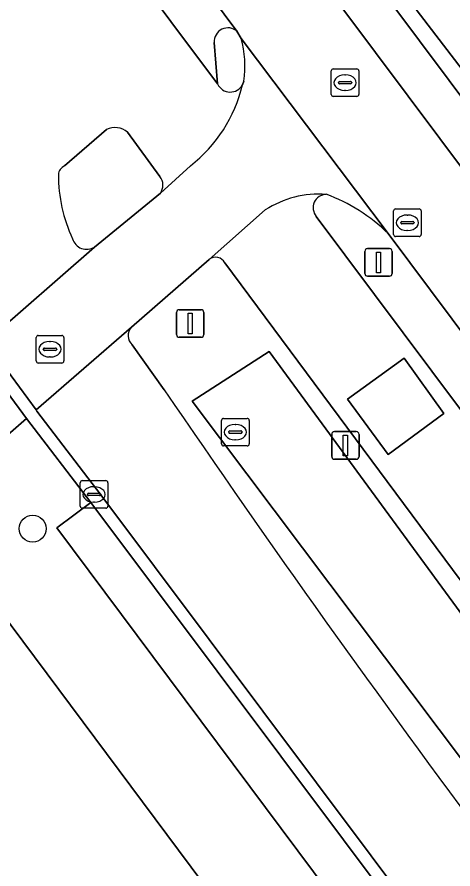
# Model space of a CAD drawing. Extents: x 155887 to 156869, y 383880 to 384678.
# Drawn here: x 156703.11 to 156718.88, y 384443.81 to 384474.66 of the extents above; entities that cross this region are included whole.
import ezdxf

# ---------------------------------------------------------------- set-up
doc = ezdxf.new("R2010")
doc.units = 0
for name, color, linetype in [('IMGEO_Afsluitpaal', 7, 'Continuous'), ('IMGEO_Berm_groen', 7, 'Continuous'), ('IMGEO_Boom', 7, 'Continuous'), ('IMGEO_Erf', 7, 'Continuous'), ('IMGEO_Fietspad_gesloten', 7, 'Continuous'), ('IMGEO_Greppel_droge_sloot', 7, 'Continuous'), ('IMGEO_Groenvoorziening', 7, 'Continuous'), ('IMGEO_Haag', 7, 'Continuous'), ('IMGEO_Kolk', 7, 'Continuous'), ('IMGEO_Lichtmast', 7, 'Continuous'), ('IMGEO_Parkeervlak_open', 7, 'Continuous'), ('IMGEO_Rijbaan_lokaal_gesloten', 7, 'Continuous'), ('IMGEO_Rijbaan_lokaal_open', 7, 'Continuous'), ('IMGEO_Rioolput', 7, 'Continuous'), ('IMGEO_Verkeersbordpaal', 7, 'Continuous'), ('IMGEO_Verkeerseiland_gesloten', 7, 'Continuous'), ('IMGEO_Voetpad_open', 7, 'Continuous')]:
    doc.layers.add(name, color=color, linetype=linetype)

msp = doc.modelspace()

# ---------------------------------------------------------------- linework, layer by layer
at = {"layer": 'IMGEO_Afsluitpaal'}
for p, q in [((156714.59, 384459.646), (156715.38, 384459.646)), ((156715.38, 384459.646), (156714.59, 384459.646)), ((156714.49, 384458.746), (156714.49, 384459.546)), ((156714.49, 384459.546), (156714.49, 384458.746)), ((156715.48, 384459.546), (156715.48, 384458.746)), ((156715.48, 384458.746), (156715.48, 384459.546)), ((156715.38, 384458.646), (156714.59, 384458.646)), ((156714.59, 384458.646), (156715.38, 384458.646))]:
    msp.add_line(p, q, dxfattribs=at)
msp.add_lwpolyline([(156714.91, 384459.521), (156715.06, 384459.521), (156715.06, 384458.771), (156714.91, 384458.771), (156714.91, 384459.521)], dxfattribs=at)
for centre, start, end in [((156714.59, 384459.546), 90, 180), ((156714.59, 384459.546), 90, 180), ((156715.38, 384459.546), 0, 90), ((156715.38, 384459.546), 360, 90), ((156714.59, 384458.746), 180, 270), ((156714.59, 384458.746), 180, 270), ((156715.38, 384458.746), 270, 0), ((156715.38, 384458.746), 270, 0)]:
    msp.add_arc(centre, 0.1, start, end, dxfattribs=at)
at = {"layer": 'IMGEO_Berm_groen'}
for points in [[(156710.055, 384465.885), (156707.246, 384463.43)], [(156742.005, 384422.465), (156741.588, 384423.195), (156733.004, 384435.579), (156710.63, 384465.758)], [(156707.276, 384462.79), (156708.432, 384461.159)]]:
    msp.add_lwpolyline(points, dxfattribs=at)
msp.add_lwpolyline([(156712.224, 384462.546), (156738.501, 384426.651), (156736.277, 384425.025), (156709.445, 384460.748)], close=True, dxfattribs=at)
for centre, radius, start, end in [((156710.289, 384465.579), 0.385, 27.7287, 127.3614), ((156707.586, 384463.125), 0.457, 138.1599, 227.2077), ((157095.633, 384724.629), 468.338, 214.23321, 219.22212)]:
    msp.add_arc(centre, radius, start, end, dxfattribs=at)
at = {"layer": 'IMGEO_Boom'}
msp.add_circle((156703.674, 384456.133), 0.489, dxfattribs=at)
at = {"layer": 'IMGEO_Erf'}
msp.add_lwpolyline([(156700.276, 384456.121), (156695.077, 384451.562), (156694.403, 384450.97), (156698.149, 384446.663), (156701.693, 384442.588), (156705.233, 384438.518), (156708.777, 384434.442), (156710.394, 384435.844), (156710.604, 384435.602), (156710.558, 384435.563), (156712.285, 384433.571), (156711.392, 384432.797), (156710.716, 384432.212), (156712.316, 384430.372), (156715.857, 384426.301), (156719.397, 384422.231), (156722.944, 384418.152), (156726.667, 384413.871), (156722.356, 384410.125), (156723.799, 384408.491), (156726.923, 384411.201), (156731.05, 384414.782)], close=True, dxfattribs=at)
at = {"layer": 'IMGEO_Fietspad_gesloten'}
for points in [[(156829.644, 384321.55), (156794.611, 384368.257), (156790.032, 384374.386), (156786.635, 384378.933), (156755.816, 384420.182), (156752.409, 384424.742), (156673.852, 384529.885), (156671.16, 384527.565), (156674.821, 384522.667), (156704.959, 384482.356), (156711.065, 384474.144), (156711.211, 384473.888), (156716.533, 384466.816), (156746.629, 384426.496), (156756.695, 384413.1), (156780.368, 384381.357), (156791.786, 384366.121), (156791.933, 384365.945), (156822.101, 384325.753), (156823.908, 384323.325), (156828.151, 384317.576), (156829.644, 384321.55)], [(156716.533, 384466.816), (156711.211, 384473.888)], [(156711.315, 384472.339), (156711.266, 384472.207)], [(156709.381, 384469.275), (156708.293, 384468.276), (156705.909, 384466.332), (156701.975, 384462.895), (156703.802, 384460.43), (156707.246, 384463.43), (156710.055, 384465.885), (156712.088, 384467.673)], [(156609.06, 384378.112), (156647.459, 384411.414), (156648.273, 384412.157), (156650.627, 384414.2), (156652.604, 384415.933), (156655.05, 384418.021), (156655.841, 384418.754), (156699.656, 384456.806), (156703.454, 384460.126), (156701.605, 384462.621), (156699.563, 384460.901), (156697.799, 384459.264), (156650.644, 384418.21), (156648.55, 384416.417), (156603.807, 384377.588)]]:
    msp.add_lwpolyline(points, dxfattribs=at)
for centre, radius, start, end in [((156707.691, 384472.874), 3.663, 351.6082, 16.074), ((156706.138, 384473.432), 5.272, 307.9594, 346.5662), ((156714.039, 384464.648), 3.6, 86.0499, 122.8182), ((156712.192, 384462.449), 6.158, 45.1744, 70.1113)]:
    msp.add_arc(centre, radius, start, end, dxfattribs=at)
at = {"layer": 'IMGEO_Greppel_droge_sloot'}
msp.add_lwpolyline([(156736.277, 384425.025), (156738.501, 384426.651), (156712.224, 384462.546), (156709.445, 384460.748)], close=True, dxfattribs=at)
at = {"layer": 'IMGEO_Groenvoorziening'}
for points in [[(156719.208, 384472.761), (156726.487, 384478.889), (156720.695, 384485.553), (156713.908, 384479.785), (156715.918, 384477.072)], [(156719.208, 384472.761), (156715.918, 384477.072), (156713.908, 384479.785), (156713.47, 384479.412), (156715.479, 384476.731), (156718.735, 384472.363), (156753.516, 384425.695), (156754.057, 384426.161)]]:
    msp.add_lwpolyline(points, close=True, dxfattribs=at)
for points in [[(156713.934, 384467.441), (156745.358, 384425.354), (156745.736, 384424.918), (156745.891, 384424.766), (156746.166, 384424.529)], [(156746.629, 384426.496), (156716.533, 384466.816)]]:
    msp.add_lwpolyline(points, dxfattribs=at)
for centre, radius, start, end in [((156714.305, 384467.754), 0.485, 92.129, 220.146), ((156712.192, 384462.449), 6.158, 45.1744, 70.1113)]:
    msp.add_arc(centre, radius, start, end, dxfattribs=at)
at = {"layer": 'IMGEO_Haag'}
msp.add_lwpolyline([(156719.208, 384472.761), (156715.918, 384477.072), (156713.908, 384479.785), (156713.47, 384479.412), (156715.479, 384476.731), (156718.735, 384472.363), (156753.516, 384425.695), (156754.057, 384426.161)], close=True, dxfattribs=at)
for points in [[(156713.934, 384467.441), (156745.358, 384425.354), (156745.736, 384424.918), (156745.891, 384424.766), (156746.166, 384424.529)], [(156746.629, 384426.496), (156716.533, 384466.816)]]:
    msp.add_lwpolyline(points, dxfattribs=at)
for centre, radius, start, end in [((156714.305, 384467.754), 0.485, 92.129, 220.146), ((156712.192, 384462.449), 6.158, 45.1744, 70.1113)]:
    msp.add_arc(centre, radius, start, end, dxfattribs=at)
at = {"layer": 'IMGEO_Kolk'}
for p, q in [((156710.505, 384459.201), (156710.505, 384460.053)), ((156710.58, 384460.127), (156711.432, 384460.127)), ((156710.993, 384459.907), (156711.018, 384459.907)), ((156711.506, 384460.053), (156711.506, 384459.201)), ((156710.764, 384459.621), (156710.764, 384459.633)), ((156711.202, 384459.584), (156710.804, 384459.584)), ((156710.807, 384459.67), (156711.205, 384459.67)), ((156711.248, 384459.633), (156711.248, 384459.621)), ((156711.016, 384459.347), (156710.991, 384459.347)), ((156711.432, 384459.127), (156710.58, 384459.127)), ((156705.394, 384456.945), (156705.394, 384457.797)), ((156705.469, 384457.871), (156706.321, 384457.871)), ((156706.395, 384457.797), (156706.395, 384456.945)), ((156705.696, 384457.414), (156706.094, 384457.414)), ((156705.882, 384457.651), (156705.907, 384457.651)), ((156705.653, 384457.365), (156705.653, 384457.377)), ((156706.091, 384457.328), (156705.693, 384457.328)), ((156706.137, 384457.377), (156706.137, 384457.365)), ((156706.321, 384456.871), (156705.469, 384456.871)), ((156705.905, 384457.091), (156705.88, 384457.091))]:
    msp.add_line(p, q, dxfattribs=at)
for points in [[(156710.505, 384459.201), (156710.505, 384460.053)], [(156710.58, 384460.127), (156711.432, 384460.127)], [(156711.506, 384460.053), (156711.506, 384459.201)], [(156711.432, 384459.127), (156710.58, 384459.127)], [(156705.394, 384456.945), (156705.394, 384457.797)], [(156705.469, 384457.871), (156706.321, 384457.871)], [(156706.395, 384457.797), (156706.395, 384456.945)], [(156706.321, 384456.871), (156705.469, 384456.871)]]:
    msp.add_lwpolyline(points, dxfattribs=at)
for centre, radius, start, end in [((156710.582, 384460.051), 0.0765, 91.552, 178.448), ((156710.582, 384460.051), 0.0765, 91.552, 178.448), ((156711.43, 384460.051), 0.0765, 1.552, 88.448), ((156711.43, 384460.051), 0.0765, 1.552, 88.448), ((156710.804, 384459.63), 0.0403, 85.8775, 175.7526), ((156710.801, 384459.62), 0.0366, 178.938, 274.7102), ((156711.205, 384459.627), 0.043, 264.8664, 352.4533), ((156711.209, 384459.632), 0.0386, 1.7309, 96.639), ((156710.582, 384459.203), 0.0765, 181.552, 268.448), ((156710.582, 384459.203), 0.0765, 181.552, 268.448), ((156711.43, 384459.203), 0.0765, 271.552, 358.448), ((156711.43, 384459.203), 0.0765, 271.552, 358.448), ((156705.471, 384457.795), 0.0765, 91.552, 178.448), ((156705.471, 384457.795), 0.0765, 91.552, 178.448), ((156706.319, 384457.795), 0.0765, 1.552, 88.448), ((156706.319, 384457.795), 0.0765, 1.552, 88.448), ((156705.693, 384457.374), 0.0403, 85.8775, 175.7526), ((156706.098, 384457.376), 0.0386, 1.7309, 96.639), ((156705.69, 384457.364), 0.0366, 178.938, 274.7102), ((156706.094, 384457.371), 0.043, 264.8664, 352.4533), ((156705.471, 384456.947), 0.0765, 181.552, 268.448), ((156705.471, 384456.947), 0.0765, 181.552, 268.448), ((156706.319, 384456.947), 0.0765, 271.552, 358.448), ((156706.319, 384456.947), 0.0765, 271.552, 358.448)]:
    msp.add_arc(centre, radius, start, end, dxfattribs=at)
for centre, major_axis, ratio, start_param, end_param in [((156710.992, 384459.627), (-0.387, 0.002), 0.722429, 4.712389, 7.853982), ((156711.017, 384459.627), (-0.39, 0.002), 0.717154, 1.570796, 4.712389), ((156705.881, 384457.371), (-0.387, 0.002), 0.722429, 4.712389, 7.853982), ((156705.906, 384457.371), (-0.39, 0.002), 0.717154, 1.570796, 4.712389)]:
    msp.add_ellipse(centre, major_axis=major_axis, ratio=ratio, start_param=start_param, end_param=end_param, dxfattribs=at)
at = {"layer": 'IMGEO_Lichtmast'}
for p, q in [((156715.688, 384465.375), (156715.688, 384466.175)), ((156715.688, 384466.175), (156715.688, 384465.375)), ((156715.788, 384466.275), (156716.578, 384466.275)), ((156716.578, 384466.275), (156715.788, 384466.275)), ((156716.678, 384466.175), (156716.678, 384465.375)), ((156716.678, 384465.375), (156716.678, 384466.175)), ((156716.578, 384465.275), (156715.788, 384465.275)), ((156715.788, 384465.275), (156716.578, 384465.275))]:
    msp.add_line(p, q, dxfattribs=at)
msp.add_lwpolyline([(156716.108, 384466.15), (156716.258, 384466.15), (156716.258, 384465.4), (156716.108, 384465.4), (156716.108, 384466.15)], dxfattribs=at)
for centre, start, end in [((156715.788, 384466.175), 90, 180), ((156715.788, 384466.175), 90, 180), ((156716.578, 384466.175), 0, 90), ((156716.578, 384466.175), 360, 90), ((156715.788, 384465.375), 180, 270), ((156715.788, 384465.375), 180, 270), ((156716.578, 384465.375), 270, 0), ((156716.578, 384465.375), 270, 0)]:
    msp.add_arc(centre, 0.1, start, end, dxfattribs=at)
at = {"layer": 'IMGEO_Parkeervlak_open'}
msp.add_lwpolyline([(156705.779, 384457.077), (156704.549, 384456.158), (156733.574, 384417.219), (156734.813, 384418.125), (156734.224, 384419.063), (156733.227, 384420.386)], close=True, dxfattribs=at)
at = {"layer": 'IMGEO_Rijbaan_lokaal_gesloten'}
for points in [[(156710.365, 384472.236), (156701.912, 384483.544)], [(156695.164, 384479.884), (156691.168, 384477.37), (156695.405, 384471.703), (156695.415, 384471.69), (156698.993, 384466.897), (156700.196, 384465.251), (156701.975, 384462.895), (156705.909, 384466.332)], [(156704.829, 384469.273), (156706.339, 384470.584)], [(156707.106, 384470.488), (156708.278, 384468.884)], [(156708.293, 384468.276), (156709.381, 384469.275)], [(156712.088, 384467.673), (156710.055, 384465.885)], [(156710.63, 384465.758), (156733.004, 384435.579), (156741.588, 384423.195), (156745.358, 384425.354), (156713.934, 384467.441)], [(156707.246, 384463.43), (156703.802, 384460.43), (156703.831, 384460.391), (156706.146, 384457.354), (156729.583, 384426.024), (156732.811, 384428.485)], [(156708.432, 384461.159), (156707.276, 384462.79)]]:
    msp.add_lwpolyline(points, dxfattribs=at)
msp.add_lwpolyline([(156716.536, 384458.823), (156715.067, 384460.822), (156717.107, 384462.306), (156718.544, 384460.297)], close=True, dxfattribs=at)
for centre, radius, start, end in [((156710.823, 384472.448), 0.505, 204.8944, 331.4186), ((156706.138, 384473.432), 5.272, 307.9594, 346.5662), ((156706.65, 384469.954), 0.702, 49.4774, 116.2542), ((156705.005, 384468.909), 0.404, 115.8295, 174.2102), ((156710.047, 384468.941), 5.444, 179.9061, 205.0991), ((156707.871, 384468.57), 0.514, 325.1702, 37.6563), ((156714.039, 384464.648), 3.6, 86.0499, 122.8182), ((156714.305, 384467.754), 0.485, 92.129, 220.146), ((156705.624, 384466.774), 0.526, 195.6432, 302.8646), ((156710.289, 384465.579), 0.385, 27.7287, 127.3614), ((156707.586, 384463.125), 0.457, 138.1599, 227.2077), ((157095.633, 384724.629), 468.338, 214.23321, 219.22212)]:
    msp.add_arc(centre, radius, start, end, dxfattribs=at)
at = {"layer": 'IMGEO_Rijbaan_lokaal_open'}
for points in [[(156702.252, 384483.129), (156701.912, 384483.544), (156710.365, 384472.236), (156710.242, 384473.737)], [(156711.065, 384474.144), (156704.959, 384482.356)], [(156735.711, 384416.668), (156735.574, 384417.226), (156735.506, 384417.506), (156735.229, 384418.323), (156734.814, 384418.987), (156734.608, 384419.317), (156733.595, 384420.662), (156731.084, 384424.019), (156729.583, 384426.024), (156706.146, 384457.354), (156703.831, 384460.391), (156703.802, 384460.43), (156701.975, 384462.895), (156700.196, 384465.251), (156698.993, 384466.897), (156695.415, 384471.69), (156695.405, 384471.703), (156691.168, 384477.37)], [(156701.605, 384462.621), (156703.454, 384460.126), (156705.779, 384457.077), (156733.227, 384420.386), (156734.224, 384419.063), (156734.813, 384418.125), (156735.074, 384417.347), (156735.138, 384417.081), (156735.266, 384416.549), (156735.315, 384416.224), (156735.389, 384415.738), (156735.411, 384415.386), (156735.44, 384414.918), (156735.432, 384414.554), (156735.421, 384414.098), (156735.379, 384413.727), (156735.33, 384413.282), (156735.255, 384412.911), (156735.169, 384412.478), (156735.061, 384412.11), (156734.938, 384411.69), (156734.779, 384411.282)]]:
    msp.add_lwpolyline(points, dxfattribs=at)
msp.add_lwpolyline([(156716.536, 384458.823), (156718.544, 384460.297), (156717.107, 384462.306), (156715.067, 384460.822)], close=True, dxfattribs=at)
msp.add_arc((156710.736, 384473.774), 0.495, 48.3051, 184.3227, dxfattribs=at)
at = {"layer": 'IMGEO_Rioolput'}
for p, q in [((156714.473, 384471.858), (156714.473, 384472.71)), ((156714.548, 384472.784), (156715.4, 384472.784)), ((156714.961, 384472.564), (156714.986, 384472.564)), ((156715.474, 384472.71), (156715.474, 384471.858)), ((156714.732, 384472.278), (156714.732, 384472.29)), ((156715.17, 384472.241), (156714.772, 384472.241)), ((156714.775, 384472.327), (156715.173, 384472.327)), ((156715.216, 384472.29), (156715.216, 384472.278)), ((156714.984, 384472.004), (156714.959, 384472.004)), ((156715.4, 384471.784), (156714.548, 384471.784)), ((156716.727, 384466.785), (156716.727, 384467.637)), ((156716.802, 384467.711), (156717.654, 384467.711)), ((156717.728, 384467.637), (156717.728, 384466.785)), ((156717.215, 384467.491), (156717.24, 384467.491)), ((156716.986, 384467.205), (156716.986, 384467.217)), ((156717.424, 384467.168), (156717.026, 384467.168)), ((156717.029, 384467.254), (156717.427, 384467.254)), ((156717.47, 384467.217), (156717.47, 384467.205)), ((156717.654, 384466.711), (156716.802, 384466.711)), ((156717.238, 384466.931), (156717.213, 384466.931)), ((156703.801, 384462.204), (156703.801, 384463.056)), ((156703.876, 384463.13), (156704.728, 384463.13)), ((156704.802, 384463.056), (156704.802, 384462.204)), ((156704.103, 384462.673), (156704.501, 384462.673)), ((156704.289, 384462.91), (156704.314, 384462.91)), ((156704.06, 384462.624), (156704.06, 384462.636)), ((156704.498, 384462.587), (156704.1, 384462.587)), ((156704.312, 384462.35), (156704.287, 384462.35)), ((156704.544, 384462.636), (156704.544, 384462.624)), ((156704.728, 384462.13), (156703.876, 384462.13))]:
    msp.add_line(p, q, dxfattribs=at)
for points in [[(156714.473, 384471.858), (156714.473, 384472.71)], [(156714.548, 384472.784), (156715.4, 384472.784)], [(156715.474, 384472.71), (156715.474, 384471.858)], [(156715.4, 384471.784), (156714.548, 384471.784)], [(156716.727, 384466.785), (156716.727, 384467.637)], [(156716.802, 384467.711), (156717.654, 384467.711)], [(156717.728, 384467.637), (156717.728, 384466.785)], [(156717.654, 384466.711), (156716.802, 384466.711)], [(156703.801, 384462.204), (156703.801, 384463.056)], [(156703.876, 384463.13), (156704.728, 384463.13)], [(156704.802, 384463.056), (156704.802, 384462.204)], [(156704.728, 384462.13), (156703.876, 384462.13)]]:
    msp.add_lwpolyline(points, dxfattribs=at)
for centre, radius, start, end in [((156714.55, 384472.708), 0.0765, 91.552, 178.448), ((156714.55, 384472.708), 0.0765, 91.552, 178.448), ((156715.398, 384472.708), 0.0765, 1.552, 88.448), ((156715.398, 384472.708), 0.0765, 1.552, 88.448), ((156714.772, 384472.287), 0.0403, 85.8775, 175.7526), ((156714.769, 384472.277), 0.0366, 178.938, 274.7102), ((156715.173, 384472.284), 0.043, 264.8664, 352.4533), ((156715.177, 384472.289), 0.0386, 1.7309, 96.639), ((156714.55, 384471.86), 0.0765, 181.552, 268.448), ((156714.55, 384471.86), 0.0765, 181.552, 268.448), ((156715.398, 384471.86), 0.0765, 271.552, 358.448), ((156715.398, 384471.86), 0.0765, 271.552, 358.448), ((156716.804, 384467.635), 0.0765, 91.552, 178.448), ((156716.804, 384467.635), 0.0765, 91.552, 178.448), ((156717.652, 384467.635), 0.0765, 1.552, 88.448), ((156717.652, 384467.635), 0.0765, 1.552, 88.448), ((156717.026, 384467.214), 0.0403, 85.8775, 175.7526), ((156717.023, 384467.204), 0.0366, 178.938, 274.7102), ((156717.427, 384467.211), 0.043, 264.8664, 352.4533), ((156717.431, 384467.216), 0.0386, 1.7309, 96.639), ((156716.804, 384466.787), 0.0765, 181.552, 268.448), ((156716.804, 384466.787), 0.0765, 181.552, 268.448), ((156717.652, 384466.787), 0.0765, 271.552, 358.448), ((156717.652, 384466.787), 0.0765, 271.552, 358.448), ((156703.878, 384463.054), 0.0765, 91.552, 178.448), ((156703.878, 384463.054), 0.0765, 91.552, 178.448), ((156704.726, 384463.054), 0.0765, 1.552, 88.448), ((156704.726, 384463.054), 0.0765, 1.552, 88.448), ((156704.1, 384462.633), 0.0403, 85.8775, 175.7526), ((156704.505, 384462.635), 0.0386, 1.7309, 96.639), ((156704.097, 384462.623), 0.0366, 178.938, 274.7102), ((156704.501, 384462.63), 0.043, 264.8664, 352.4533), ((156703.878, 384462.206), 0.0765, 181.552, 268.448), ((156703.878, 384462.206), 0.0765, 181.552, 268.448), ((156704.726, 384462.206), 0.0765, 271.552, 358.448), ((156704.726, 384462.206), 0.0765, 271.552, 358.448)]:
    msp.add_arc(centre, radius, start, end, dxfattribs=at)
for centre, major_axis, ratio, start_param, end_param in [((156714.96, 384472.284), (-0.387, 0.002), 0.722429, 4.712389, 7.853982), ((156714.985, 384472.284), (-0.39, 0.002), 0.717154, 1.570796, 4.712389), ((156717.214, 384467.211), (-0.387, 0.002), 0.722429, 4.712389, 7.853982), ((156717.239, 384467.211), (-0.39, 0.002), 0.717154, 1.570796, 4.712389), ((156704.288, 384462.63), (-0.387, 0.002), 0.722429, 4.712389, 7.853982), ((156704.313, 384462.63), (-0.39, 0.002), 0.717154, 1.570796, 4.712389)]:
    msp.add_ellipse(centre, major_axis=major_axis, ratio=ratio, start_param=start_param, end_param=end_param, dxfattribs=at)
at = {"layer": 'IMGEO_Verkeersbordpaal'}
for p, q in [((156708.877, 384463.162), (156708.877, 384463.962)), ((156708.877, 384463.962), (156708.877, 384463.162)), ((156708.977, 384464.062), (156709.767, 384464.062)), ((156709.767, 384464.062), (156708.977, 384464.062)), ((156709.867, 384463.962), (156709.867, 384463.162)), ((156709.867, 384463.162), (156709.867, 384463.962)), ((156709.767, 384463.062), (156708.977, 384463.062)), ((156708.977, 384463.062), (156709.767, 384463.062))]:
    msp.add_line(p, q, dxfattribs=at)
msp.add_lwpolyline([(156709.297, 384463.937), (156709.447, 384463.937), (156709.447, 384463.187), (156709.297, 384463.187), (156709.297, 384463.937)], dxfattribs=at)
for centre, start, end in [((156708.977, 384463.962), 90, 180), ((156708.977, 384463.962), 90, 180), ((156709.767, 384463.962), 0, 90), ((156709.767, 384463.962), 360, 90), ((156708.977, 384463.162), 180, 270), ((156708.977, 384463.162), 180, 270), ((156709.767, 384463.162), 270, 0), ((156709.767, 384463.162), 270, 0)]:
    msp.add_arc(centre, 0.1, start, end, dxfattribs=at)
at = {"layer": 'IMGEO_Verkeerseiland_gesloten'}
for points in [[(156711.211, 384473.888), (156711.065, 384474.144)], [(156710.242, 384473.737), (156710.365, 384472.236)], [(156711.266, 384472.207), (156711.315, 384472.339)], [(156706.339, 384470.584), (156704.829, 384469.273)], [(156708.278, 384468.884), (156707.106, 384470.488)], [(156705.909, 384466.332), (156708.293, 384468.276)]]:
    msp.add_lwpolyline(points, dxfattribs=at)
for centre, radius, start, end in [((156710.736, 384473.774), 0.495, 48.3051, 184.3227), ((156707.691, 384472.874), 3.663, 351.6082, 16.074), ((156710.823, 384472.448), 0.505, 204.8944, 331.4186), ((156706.65, 384469.954), 0.702, 49.4774, 116.2542), ((156705.005, 384468.909), 0.404, 115.8295, 174.2102), ((156710.047, 384468.941), 5.444, 179.9061, 205.0991), ((156707.871, 384468.57), 0.514, 325.1702, 37.6563), ((156705.624, 384466.774), 0.526, 195.6432, 302.8646)]:
    msp.add_arc(centre, radius, start, end, dxfattribs=at)
at = {"layer": 'IMGEO_Voetpad_open'}
msp.add_lwpolyline([(156715.479, 384476.731), (156713.47, 384479.412), (156712.674, 384480.473), (156709.911, 384484.174), (156704.403, 384491.55), (156703.473, 384492.795), (156675.025, 384530.893), (156673.852, 384529.885), (156752.409, 384424.742), (156753.516, 384425.695), (156718.735, 384472.363)], close=True, dxfattribs=at)
for points in [[(156734.779, 384411.282), (156734.938, 384411.69), (156735.061, 384412.11), (156735.169, 384412.478), (156735.255, 384412.911), (156735.33, 384413.282), (156735.379, 384413.727), (156735.421, 384414.098), (156735.432, 384414.554), (156735.44, 384414.918), (156735.411, 384415.386), (156735.389, 384415.738), (156735.315, 384416.224), (156735.266, 384416.549), (156735.138, 384417.081), (156735.074, 384417.347), (156734.813, 384418.125), (156733.574, 384417.219), (156704.549, 384456.158), (156705.779, 384457.077), (156703.454, 384460.126), (156699.656, 384456.806)], [(156700.276, 384456.121), (156731.05, 384414.782), (156726.923, 384411.201)]]:
    msp.add_lwpolyline(points, dxfattribs=at)

doc.saveas('drawing.dxf')
